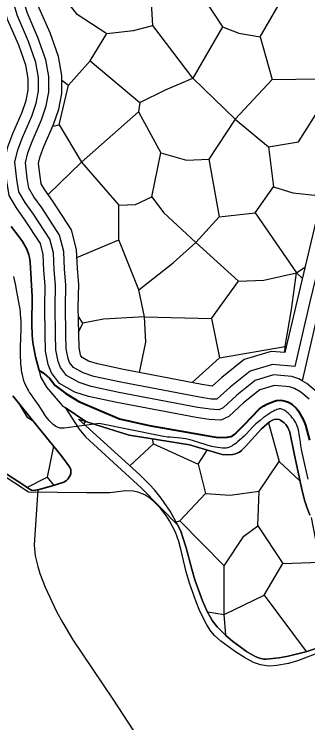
# Model space of a CAD drawing. Extents: x -64005 to -55000, y -89025 to -80000.
# Drawn here: x -55813 to -55529, y -88651 to -87966 of the extents above; entities that cross this region are included whole.
import ezdxf

# ---------------------------------------------------------------- set-up
doc = ezdxf.new("R2010")
doc.units = 0
doc.header["$LTSCALE"] = 32
doc.linetypes.add('DASH_DOUBLE_DOT', pattern=[9.2, 5, -1.2, 0.3, -1.2, 0.3, -1.2])
doc.linetypes.add('LONG_DASHED', pattern=[7.5, 6, -1.5])
for name, color, linetype, lineweight in [('19', 7, 'Continuous', 25), ('2', 7, 'Continuous', 25), ('24', 7, 'Continuous', 25), ('3', 7, 'Continuous', 25), ('39', 7, 'LONG_DASHED', 25), ('53', 7, 'DASH_DOUBLE_DOT', 25), ('6', 7, 'Continuous', 25), ('8', 7, 'Continuous', 25)]:
    doc.layers.add(name, color=color, linetype=linetype, lineweight=lineweight)

msp = doc.modelspace()

# ---------------------------------------------------------------- linework, layer by layer
at = {"layer": '19'}
for p, q in [((-55780.04, -88140.37), (-55747.58, -88109.28)), ((-55550.9, -88293.15), (-55550.79, -88287.28)), ((-55550.79, -88287.28), (-55549.7, -88287.93)), ((-55640.68, -88322.34), (-55614.2, -88298.3)), ((-55745.31, -88362.61), (-55743.9, -88359.86)), ((-55800.46, -88423.65), (-55781.06, -88413.73)), ((-55571.02, -88527.84), (-55530.34, -88582.53)), ((-55608.26, -88566.79), (-55609.76, -88546.79))]:
    msp.add_line(p, q, dxfattribs=at)
for points in [[(-55778.15, -87984.17), (-55788.49, -87960.16), (-55793, -87944.21), (-55801.89, -87911.81), (-55804.76, -87874.94), (-55806.71, -87847.27), (-55810.06, -87823.8), (-55810.36, -87814.22), (-55808.33, -87791.02), (-55812.03, -87769.24), (-55816.1, -87754.33), (-55825.02, -87732.48), (-55843.07, -87704.78), (-55861.94, -87680.87), (-55880.93, -87663.65), (-55905.67, -87647.29), (-55939.88, -87623.51), (-55959.74, -87608.02), (-55966.71, -87599.38), (-55978.35, -87587.34), (-55998.59, -87567.98), (-56024.34, -87555.11), (-56042.69, -87553.33), (-56051.83, -87551.3)], [(-55453.6, -87878.75), (-55452.49, -87879.02), (-55451.56, -87879.59), (-55451.15, -87880.61), (-55458.3, -87909.68), (-55474.64, -87976.35), (-55496.93, -88064.92), (-55509.07, -88110.23), (-55520.98, -88166.48), (-55539.27, -88242.69), (-55550.95, -88293.35)], [(-55629.46, -87950.37), (-55611.39, -87978.12), (-55595.54, -87984.3), (-55574.85, -87987.82), (-55549.31, -87943.76), (-55548.44, -87902.79)], [(-55761.13, -87954.78), (-55752.74, -87965.35), (-55723.25, -87984.74), (-55697.28, -87981.66), (-55678.78, -87976.81), (-55680.53, -87943.76), (-55683.62, -87904.11)], [(-55611.39, -87978.12), (-55640.06, -88027.78), (-55678.78, -87976.81)], [(-55748.71, -88295.48), (-55750.1, -88288.31), (-55750.42, -88275.15), (-55750.8, -88249.04), (-55750.4, -88227.46), (-55751.6, -88211.92), (-55752.45, -88193.64), (-55757.37, -88174.49), (-55775.55, -88146.78), (-55783.23, -88135.82), (-55786.69, -88129.98), (-55787.82, -88122.95), (-55789.25, -88110.47), (-55787.76, -88103.67), (-55783.99, -88093.96), (-55774.66, -88072.58), (-55769.74, -88057.75), (-55766.74, -88042.82), (-55766.74, -88025.25), (-55770.09, -88007.06), (-55778.15, -87984.17)], [(-55766.74, -88029.98), (-55760.35, -88034.82), (-55739.2, -88011.03), (-55723.25, -87984.74)], [(-55574.85, -87987.82), (-55563.43, -88029.09), (-55517.64, -88028.65)], [(-55739.2, -88011.03), (-55691.21, -88051.56), (-55666.56, -88039.22), (-55640.06, -88027.78)], [(-55640.06, -88027.78), (-55599.1, -88067.42), (-55563.43, -88029.09)], [(-55775.36, -88074.18), (-55769.15, -88073.16), (-55760.35, -88034.82)], [(-55691.21, -88051.56), (-55692.53, -88060.38), (-55670.95, -88100.03), (-55646.3, -88107.08), (-55624.64, -88106.19)], [(-55599.1, -88067.42), (-55566.97, -88094.3), (-55537.9, -88089.46), (-55515, -88053.32)], [(-55769.15, -88073.16), (-55747.58, -88109.28), (-55692.53, -88060.38)], [(-55599.1, -88067.42), (-55624.64, -88106.19), (-55614.52, -88162.15), (-55579.73, -88158.19), (-55562.12, -88133.07)], [(-55566.97, -88094.3), (-55562.12, -88133.07), (-55543.18, -88138.8), (-55518.97, -88141.44), (-55515.08, -88138.61)], [(-55747.58, -88109.28), (-55711.46, -88150.7), (-55695.62, -88150.25), (-55679.75, -88142.76), (-55670.95, -88100.03)], [(-55679.75, -88142.76), (-55668.3, -88157.74), (-55637.05, -88186.82), (-55614.52, -88162.15)], [(-55752.09, -88201.46), (-55711.46, -88184.18), (-55711.46, -88150.7)], [(-55579.73, -88158.19), (-55539.66, -88216.34), (-55531.61, -88210.79)], [(-55686.84, -88258.66), (-55692.13, -88232.65), (-55711.46, -88184.18)], [(-55692.13, -88232.65), (-55659.11, -88206.66), (-55637.05, -88186.82)], [(-55637.05, -88186.82), (-55595.71, -88224.29), (-55571.48, -88223.4), (-55539.66, -88216.34)], [(-55622.12, -88260.4), (-55614.2, -88298.3), (-55550.79, -88287.28), (-55544.62, -88251.6), (-55539.66, -88216.34), (-55534.12, -88221.22)], [(-55686.84, -88258.66), (-55622.12, -88260.4), (-55595.71, -88224.29)], [(-55750.44, -88273.49), (-55746.49, -88264.82), (-55750.66, -88258.56)], [(-55691.49, -88312.7), (-55685.53, -88283.33), (-55686.84, -88258.66), (-55726.48, -88260.84), (-55746.49, -88264.82)], [(-55550.95, -88293.35), (-55564.23, -88292.19), (-55590.51, -88300.03), (-55612.06, -88317.37), (-55621.22, -88325.74), (-55631.28, -88324.12), (-55707.04, -88309.75), (-55732.38, -88304.32), (-55740.98, -88301.55), (-55747.09, -88298.12), (-55748.26, -88296.55), (-55748.71, -88295.48)], [(-55814.11, -88335.14), (-55790.05, -88365.14), (-55767.41, -88392.87), (-55759.2, -88403.91), (-55758.09, -88406.48), (-55758.03, -88410.34), (-55758.63, -88412.12), (-55760.84, -88415.59), (-55762.28, -88417.05), (-55764.86, -88418.64), (-55777.03, -88422.6), (-55788.92, -88425.71), (-55793.7, -88426.7), (-55795.99, -88426.28), (-55798.94, -88424.69), (-55804.49, -88420.9), (-55823.52, -88408.54)], [(-55808.22, -88342.48), (-55800.65, -88355.58), (-55795.05, -88358.9)], [(-55750.65, -88357.76), (-55701.55, -88373.05), (-55683.19, -88376.17), (-55643.3, -88382.39), (-55611.76, -88391.96), (-55606.46, -88392.3), (-55601.21, -88391.91), (-55598.61, -88391.35), (-55594.99, -88389.64), (-55592.87, -88387.95), (-55588.98, -88384.06), (-55573.62, -88367.14), (-55565.81, -88360.37), (-55562.93, -88358.69), (-55561.3, -88358.12), (-55558.8, -88357.73), (-55556.45, -88358.06), (-55555.39, -88358.55), (-55551.8, -88361.26), (-55550.19, -88362.89), (-55548.16, -88365.65), (-55546.28, -88370.27), (-55542.12, -88390.83), (-55535.08, -88424.16), (-55532.08, -88435.99), (-55530.19, -88441.8), (-55526.75, -88450.46)], [(-55497.7, -88571.77), (-55530.88, -88582.71), (-55547.81, -88587.02), (-55556.36, -88588.61), (-55569.11, -88589.85), (-55571.3, -88589.78), (-55575.6, -88588.91), (-55579.81, -88587.23), (-55588.02, -88582.29), (-55601.76, -88572.31), (-55607.99, -88567.07), (-55616.35, -88558.58), (-55621.17, -88552.33), (-55623.33, -88548.98), (-55626.23, -88543.64), (-55630.67, -88533.53), (-55637.99, -88512.97), (-55641.02, -88502.82), (-55646.37, -88482.31), (-55649.54, -88472.17), (-55651.43, -88467.17), (-55654.53, -88460.16), (-55661.89, -88446.72), (-55670.62, -88434.12), (-55677.09, -88426.22), (-55681.66, -88421.19), (-55691.33, -88411.71), (-55750.65, -88357.76)], [(-55566.87, -88361.29), (-55556.48, -88398.76), (-55536.52, -88417.33)], [(-55701, -88402.91), (-55678.05, -88381.57), (-55679.01, -88376.82)], [(-55678.05, -88381.57), (-55634.89, -88401.39), (-55626.03, -88387.63)], [(-55774.84, -88383.77), (-55781.06, -88413.73), (-55774.37, -88421.74)], [(-55634.89, -88401.39), (-55627.83, -88429.59), (-55604.04, -88431.36), (-55575.86, -88427.39), (-55556.48, -88398.76)], [(-55656.2, -88457.1), (-55652.48, -88456.03), (-55627.83, -88429.59)], [(-55609.76, -88499.65), (-55590.83, -88471.01), (-55577.19, -88460.88), (-55575.86, -88427.39)], [(-55625.93, -88544.19), (-55609.76, -88546.79), (-55609.76, -88499.65), (-55652.48, -88456.03)], [(-55577.19, -88460.88), (-55552.96, -88497.45), (-55516.85, -88496.12), (-55525.39, -88452.67)], [(-55609.76, -88546.79), (-55571.02, -88527.84), (-55552.96, -88497.45)]]:
    msp.add_lwpolyline(points, dxfattribs=at)
at = {"layer": '2', "lineweight": 35}
msp.add_lwpolyline([(-55788.64, -88310.51), (-55792.25, -88297.36), (-55794.73, -88283.43), (-55795.43, -88276.39), (-55795.73, -88265.79), (-55795.27, -88239.02), (-55797.42, -88205.72), (-55797.99, -88201.45), (-55798.67, -88198.7), (-55800.66, -88193.39), (-55804.9, -88185.82), (-55808.32, -88180.96), (-55815.82, -88171.42)], dxfattribs=at)
at = {"layer": '2'}
for points in [[(-55763.46, -88346.49), (-55749.83, -88367.26), (-55743.91, -88374.67), (-55689.75, -88424.33), (-55654.53, -88460.16), (-55651.43, -88467.17), (-55649.54, -88472.17), (-55646.37, -88482.31), (-55641.02, -88502.82), (-55637.99, -88512.97), (-55630.67, -88533.53), (-55626.23, -88543.64), (-55623.33, -88548.98), (-55621.17, -88552.33), (-55616.35, -88558.58), (-55607.99, -88567.07), (-55601.76, -88572.31), (-55588.02, -88582.29), (-55579.81, -88587.23), (-55575.6, -88588.91), (-55571.3, -88589.78), (-55569.11, -88589.85), (-55556.36, -88588.61), (-55547.81, -88587.02), (-55530.88, -88582.71), (-55497.7, -88571.77)], [(-55790.07, -88425.95), (-55793.27, -88474.49), (-55793.39, -88479.69), (-55792.41, -88490.01), (-55790.07, -88500.22), (-55787.94, -88506.96), (-55782.72, -88520.28), (-55771.82, -88543.63), (-55765.85, -88554.79), (-55756.05, -88571.12), (-55717.31, -88628.49), (-55688.34, -88673.06), (-55674.73, -88695.85), (-55666.35, -88711.47), (-55662.42, -88719.45), (-55656.93, -88731.67), (-55655.3, -88736.19), (-55653.23, -88745.52), (-55650.87, -88764.61), (-55648.87, -88773.95), (-55645.39, -88785.46)]]:
    msp.add_lwpolyline(points, dxfattribs=at)
at = {"layer": '24'}
msp.add_lwpolyline([(-55512.27, -88581.4), (-55538.81, -88591.4), (-55547.58, -88593.98), (-55558.8, -88596.09), (-55565.5, -88596.47), (-55568.8, -88596.35), (-55574.63, -88595.39), (-55581.41, -88593.04), (-55590.19, -88588.39), (-55598.8, -88582.75), (-55612.83, -88572.51), (-55618.98, -88566.85), (-55622.63, -88562.66), (-55626.63, -88556.78), (-55633.24, -88543.54), (-55636.85, -88534.54), (-55643.32, -88516.28), (-55646.52, -88505.47), (-55651.59, -88483.48), (-55653.63, -88476.17), (-55656.92, -88467.12), (-55662.44, -88456.15), (-55665.8, -88450.84), (-55671.55, -88443.39), (-55678.07, -88436.9), (-55681.61, -88434.14), (-55686.59, -88431.04), (-55693.21, -88428.3), (-55697.38, -88427.33), (-55704.69, -88426.99), (-55720.22, -88428.85), (-55742.71, -88428.91), (-55799.03, -88428.18), (-55825.3, -88410.83)], dxfattribs=at)
at = {"layer": '3'}
for points in [[(-55788.64, -88310.51), (-55787.34, -88316.76), (-55781.49, -88326.75), (-55766.39, -88344.54), (-55763.46, -88346.49)], [(-55527.13, -88378.03), (-55531.17, -88363.5), (-55532.87, -88358.81), (-55537.68, -88349.96), (-55539.67, -88347.31), (-55544.71, -88342.93), (-55547.49, -88341.31), (-55549.39, -88340.5), (-55553.3, -88339.54), (-55555.25, -88339.39), (-55559.23, -88339.75), (-55562.16, -88340.59), (-55568.52, -88343.21), (-55571.48, -88344.81), (-55575.43, -88347.88), (-55590.8, -88363.5), (-55599.39, -88372.35), (-55601.53, -88373.85), (-55603.18, -88374.5), (-55606.68, -88375.21), (-55613.82, -88375.59), (-55617.35, -88375.22), (-55627.25, -88373.4), (-55682.36, -88363.98), (-55711.1, -88357.49), (-55750.31, -88340.64), (-55762.73, -88332.84), (-55773.21, -88325.29), (-55778.32, -88318.46), (-55784.41, -88312.86), (-55788.64, -88310.51)], [(-55788.64, -88310.51), (-55787.34, -88316.76), (-55781.49, -88326.75), (-55766.39, -88344.54), (-55763.46, -88346.49)], [(-55542.12, -88390.83), (-55546.28, -88370.27), (-55548.16, -88365.65), (-55550.19, -88362.89), (-55551.8, -88361.26), (-55555.39, -88358.55), (-55556.45, -88358.06), (-55558.8, -88357.73), (-55561.3, -88358.12), (-55562.93, -88358.69), (-55565.81, -88360.37), (-55573.62, -88367.14), (-55588.98, -88384.06), (-55592.87, -88387.95), (-55594.99, -88389.64), (-55598.61, -88391.35), (-55601.21, -88391.91), (-55606.46, -88392.3), (-55611.76, -88391.96), (-55643.3, -88382.39), (-55683.19, -88376.17), (-55701.55, -88373.05), (-55726.34, -88365.33), (-55743.39, -88359.85), (-55763.46, -88346.49)], [(-55763.46, -88346.49), (-55743.39, -88359.85), (-55726.34, -88365.33), (-55701.55, -88373.05), (-55683.19, -88376.17), (-55643.3, -88382.39), (-55611.76, -88391.96), (-55606.46, -88392.3), (-55601.21, -88391.91)], [(-55601.21, -88391.91), (-55598.61, -88391.35), (-55594.99, -88389.64), (-55592.87, -88387.95), (-55588.98, -88384.06), (-55573.62, -88367.14), (-55565.81, -88360.37), (-55562.93, -88358.69), (-55561.3, -88358.12), (-55558.8, -88357.73), (-55556.45, -88358.06), (-55555.39, -88358.55), (-55551.8, -88361.26), (-55550.19, -88362.89), (-55548.16, -88365.65), (-55546.28, -88370.27), (-55542.12, -88390.83)], [(-55526.75, -88450.46), (-55530.19, -88441.8), (-55532.08, -88435.99), (-55535.08, -88424.16), (-55542.12, -88390.83)], [(-55542.12, -88390.83), (-55535.08, -88424.16), (-55532.08, -88435.99), (-55530.19, -88441.8), (-55526.75, -88450.46)]]:
    msp.add_lwpolyline(points, dxfattribs=at)
at = {"layer": '3', "lineweight": 40}
msp.add_lwpolyline([(-55788.64, -88310.51), (-55784.41, -88312.86), (-55778.32, -88318.46), (-55773.21, -88325.29), (-55762.73, -88332.84), (-55750.31, -88340.64), (-55711.1, -88357.49), (-55682.36, -88363.98), (-55627.25, -88373.4), (-55617.35, -88375.22), (-55613.82, -88375.59), (-55606.68, -88375.21), (-55603.18, -88374.5), (-55601.53, -88373.85), (-55599.39, -88372.35), (-55590.8, -88363.5), (-55575.43, -88347.88), (-55571.48, -88344.81), (-55568.52, -88343.21), (-55562.16, -88340.59), (-55559.23, -88339.75), (-55555.25, -88339.39), (-55553.3, -88339.54), (-55549.39, -88340.5), (-55547.49, -88341.31), (-55544.71, -88342.93), (-55539.67, -88347.31), (-55537.68, -88349.96), (-55532.87, -88358.81), (-55531.17, -88363.5), (-55527.13, -88378.03)], dxfattribs=at)
at = {"layer": '39'}
for points in [[(-55799.11, -87992.37), (-55809.74, -87967.7), (-55814.67, -87950.25), (-55824.16, -87915.7), (-55827.2, -87876.6), (-55829.1, -87849.65), (-55832.51, -87825.74), (-55832.89, -87813.59), (-55830.99, -87791.95), (-55834.03, -87774.11), (-55837.45, -87761.58), (-55845.04, -87742.97), (-55861.36, -87717.93), (-55878.44, -87696.29), (-55894.77, -87681.48), (-55918.3, -87665.92), (-55953.23, -87641.63), (-55975.62, -87624.17), (-55983.59, -87614.3), (-55994.22, -87603.29), (-56011.69, -87586.6), (-56030.68, -87577.11), (-56046.24, -87575.59), (-56061.28, -87572.24)], [(-55447.35, -87959.51), (-55452.8, -87981.76), (-55475.15, -88070.57), (-55487.17, -88115.47), (-55499.03, -88171.43), (-55517.37, -88247.84), (-55534.19, -88320.78)], [(-55770.35, -88302.01), (-55772.55, -88290.76), (-55772.92, -88275.58), (-55773.3, -88249.01), (-55772.92, -88228.13), (-55774.06, -88213.31), (-55774.82, -88196.99), (-55778.23, -88183.71), (-55794.18, -88159.41), (-55802.15, -88148.02), (-55808.22, -88137.78), (-55810.12, -88126.01), (-55812.02, -88109.3), (-55809.36, -88097.16), (-55804.8, -88085.39), (-55795.69, -88064.51), (-55791.52, -88051.98), (-55789.24, -88040.6), (-55789.24, -88027.31), (-55791.9, -88012.87), (-55799.11, -87992.37)], [(-55534.19, -88320.78), (-55537.49, -88318.8), (-55544.36, -88316.51), (-55561.91, -88314.99), (-55579.85, -88320.33), (-55597.4, -88334.45), (-55610.75, -88346.66), (-55614.95, -88348.57), (-55623.35, -88348.2), (-55635.17, -88346.29), (-55711.5, -88331.8), (-55738.2, -88326.08), (-55750.03, -88322.27), (-55762.24, -88315.4), (-55767.97, -88307.77), (-55770.35, -88302.01)], [(-55139.49, -88552.66), (-55166.2, -88540.07), (-55202.45, -88527.11), (-55242.91, -88512.99), (-55270, -88499.25), (-55290.22, -88491.24), (-55340.21, -88478.27), (-55349.37, -88474.08), (-55357, -88463.77), (-55372.26, -88442.8), (-55395.54, -88429.06), (-55414.24, -88425.64), (-55435.62, -88424.11), (-55461.56, -88427.54), (-55482.17, -88427.16), (-55489.42, -88425.64), (-55493.61, -88416.1), (-55498.19, -88394.73), (-55507.35, -88353.52), (-55519.56, -88331.77), (-55529.86, -88323.38), (-55534.19, -88320.78)]]:
    msp.add_lwpolyline(points, dxfattribs=at)
at = {"layer": '53'}
for points in [[(-55813.53, -88219.64), (-55812.79, -88222.81), (-55812.01, -88226.45), (-55811.18, -88230.64), (-55807.99, -88248.16), (-55807.46, -88251.28), (-55807.06, -88254.41), (-55806.86, -88256.5), (-55806.65, -88259.3), (-55806.49, -88263.05), (-55806.42, -88268.06), (-55806.45, -88270.94), (-55806.66, -88278.62), (-55806.97, -88288.88), (-55807.01, -88294.73), (-55806.96, -88297.85), (-55806.83, -88301.16), (-55806.58, -88304.69), (-55806.18, -88308.44), (-55805.91, -88310.37), (-55805.59, -88312.36), (-55805.19, -88314.4), (-55804.72, -88316.51), (-55804.08, -88318.89), (-55803.32, -88321.2), (-55802.74, -88322.7), (-55801.91, -88324.68), (-55800.67, -88327.25), (-55799.9, -88328.7), (-55798.97, -88330.34), (-55797.86, -88332.19), (-55796.51, -88334.29), (-55794.89, -88336.68), (-55792.94, -88339.41), (-55790.62, -88342.55), (-55788.97, -88344.83), (-55787.34, -88347.24), (-55784.04, -88352.19)], [(-55536.02, -88379.98), (-55536.71, -88374.12), (-55537.03, -88371.93), (-55537.39, -88370.02), (-55537.77, -88368.34), (-55538.16, -88366.88), (-55538.57, -88365.6), (-55538.98, -88364.48), (-55539.37, -88363.51), (-55540.17, -88361.79), (-55540.86, -88360.51), (-55541.43, -88359.55), (-55542.39, -88358.1), (-55543.47, -88356.66), (-55545.07, -88354.74), (-55546.53, -88353.15), (-55547.85, -88351.86), (-55549.02, -88350.83), (-55550.06, -88350.03), (-55550.98, -88349.41), (-55551.78, -88348.95), (-55552.49, -88348.6), (-55553.1, -88348.34), (-55554.18, -88348.01), (-55554.98, -88347.87), (-55555.58, -88347.83), (-55556.47, -88347.88), (-55557.35, -88348.06), (-55558.63, -88348.48), (-55559.84, -88348.95), (-55560.97, -88349.44), (-55562.03, -88349.96), (-55564.01, -88351.04), (-55565.75, -88352.1), (-55567.27, -88353.1), (-55569.92, -88355), (-55571.91, -88356.51), (-55574.88, -88358.87), (-55577.84, -88361.28), (-55578.93, -88362.2), (-55580.85, -88363.97), (-55582.42, -88365.54), (-55585.01, -88368.32), (-55588.83, -88372.48), (-55590.85, -88374.52), (-55591.92, -88375.51), (-55593.04, -88376.49), (-55596.74, -88379.64), (-55598.16, -88380.8), (-55599.42, -88381.77), (-55600.54, -88382.57), (-55601.53, -88383.21), (-55602.41, -88383.74), (-55603.19, -88384.15), (-55604.58, -88384.8), (-55605.63, -88385.18), (-55606.43, -88385.41), (-55607.65, -88385.64), (-55608.89, -88385.75), (-55610.14, -88385.76), (-55611.34, -88385.73), (-55613.68, -88385.55), (-55615.88, -88385.26), (-55617.94, -88384.9), (-55619.87, -88384.48), (-55621.69, -88384.04), (-55625.1, -88383.1), (-55628.1, -88382.18), (-55633.34, -88380.49), (-55637.29, -88379.25), (-55640.26, -88378.39), (-55642.49, -88377.8), (-55644.17, -88377.4), (-55646.69, -88376.89), (-55649.22, -88376.5), (-55652.03, -88376.17), (-55661.9, -88375.24), (-55664.36, -88374.97), (-55668.04, -88374.49), (-55669.87, -88374.19), (-55671.69, -88373.85), (-55730.52, -88361.96), (-55764.58, -88366.42), (-55765.66, -88366.51), (-55766.68, -88366.52), (-55767.65, -88366.44), (-55768.56, -88366.28), (-55769.43, -88366.07), (-55770.25, -88365.81), (-55771.03, -88365.5), (-55771.77, -88365.15), (-55772.47, -88364.77), (-55773.8, -88363.93), (-55775.01, -88363.01), (-55776.12, -88362.05), (-55777.13, -88361.07), (-55778.05, -88360.09), (-55778.9, -88359.12), (-55780.46, -88357.2), (-55781.78, -88355.43), (-55784.04, -88352.19)], [(-55528.45, -88415.82), (-55531.63, -88401.44), (-55534.87, -88387.06), (-55535.27, -88385.14), (-55535.58, -88383.34), (-55536.02, -88379.98)]]:
    msp.add_lwpolyline(points, dxfattribs=at)
at = {"layer": '6', "lineweight": 35}
for points in [[(-55790.07, -88425.95), (-55777.03, -88422.6), (-55764.86, -88418.64), (-55762.28, -88417.05), (-55760.84, -88415.59), (-55758.63, -88412.12), (-55758.03, -88410.34), (-55758.09, -88406.48), (-55759.2, -88403.91), (-55767.41, -88392.87), (-55790.05, -88365.14), (-55814.11, -88335.14)], [(-55790.07, -88425.95), (-55793.7, -88426.7), (-55795.99, -88426.28), (-55798.94, -88424.69), (-55804.49, -88420.9), (-55823.52, -88408.54), (-55829.45, -88403.92), (-55832.23, -88401.37), (-55840.04, -88393.39), (-55853.2, -88379.16)]]:
    msp.add_lwpolyline(points, dxfattribs=at)
at = {"layer": '8'}
for points in [[(-55789.79, -87988.72), (-55800.3, -87964.35), (-55805.04, -87947.56), (-55814.26, -87913.97), (-55817.23, -87875.86), (-55819.15, -87848.59), (-55822.53, -87824.88), (-55822.88, -87813.87), (-55820.92, -87791.54), (-55824.25, -87771.94), (-55827.96, -87758.35), (-55836.14, -87738.31), (-55853.23, -87712.08), (-55871.11, -87689.43), (-55888.62, -87673.56), (-55912.69, -87657.64), (-55947.3, -87633.58), (-55968.56, -87616.99), (-55976.09, -87607.67), (-55987.17, -87596.2), (-56005.87, -87578.32), (-56027.86, -87567.34), (-56044.66, -87565.7), (-56057.07, -87562.94)], [(-55760.74, -88299.08), (-55762.57, -88289.67), (-55762.92, -88275.39), (-55763.3, -88249.03), (-55762.91, -88227.83), (-55764.08, -88212.69), (-55764.88, -88195.5), (-55768.96, -88179.61), (-55785.9, -88153.8), (-55793.74, -88142.6), (-55798.65, -88134.31), (-55800.21, -88124.65), (-55801.9, -88109.82), (-55799.76, -88100.05), (-55795.55, -88089.2), (-55786.34, -88068.1), (-55781.84, -88054.55), (-55779.24, -88041.59), (-55779.24, -88026.39), (-55782.21, -88010.29), (-55789.79, -87988.72)], [(-55541.21, -88306.75), (-55562.94, -88304.86), (-55584.59, -88311.31), (-55603.92, -88326.86), (-55616.33, -88338.21), (-55616.9, -88338.47), (-55622.32, -88338.23), (-55633.44, -88336.44), (-55709.52, -88322), (-55735.62, -88316.41), (-55746.01, -88313.06), (-55755.51, -88307.72), (-55759.21, -88302.78), (-55760.74, -88299.08)]]:
    msp.add_lwpolyline(points, dxfattribs=at)
at = {"layer": '8', "linetype": 'LONG_DASHED'}
for points in [[(-55808.43, -87996.03), (-55819.18, -87971.06), (-55824.3, -87952.94), (-55834.06, -87917.43), (-55837.17, -87877.34), (-55839.05, -87850.71), (-55842.49, -87826.6), (-55842.9, -87813.31), (-55841.06, -87792.36), (-55843.81, -87776.27), (-55846.94, -87764.8), (-55853.94, -87747.64), (-55869.49, -87723.77), (-55885.77, -87703.14), (-55900.92, -87689.4), (-55923.91, -87674.2), (-55959.16, -87649.68), (-55982.68, -87631.35), (-55991.09, -87620.93), (-56001.27, -87610.39), (-56017.52, -87594.87), (-56033.5, -87586.88), (-56047.82, -87585.48), (-56065.48, -87581.55)], [(-55423.13, -87857.93), (-55426.06, -87860.3), (-55431.5, -87865.2), (-55435.04, -87868.97), (-55437.12, -87873.39), (-55438.67, -87877.66), (-55446.12, -87912.48), (-55462.51, -87979.35), (-55484.83, -88068.06), (-55496.9, -88113.14), (-55508.79, -88169.23), (-55527.1, -88245.55), (-55541.21, -88306.75)], [(-55779.96, -88304.93), (-55782.53, -88291.85), (-55782.92, -88275.77), (-55783.3, -88248.99), (-55782.93, -88228.42), (-55784.04, -88213.94), (-55784.76, -88198.48), (-55787.5, -88187.81), (-55802.46, -88165.03), (-55810.56, -88153.45), (-55817.79, -88141.26), (-55820.03, -88127.37), (-55822.14, -88108.78), (-55818.96, -88094.27), (-55814.05, -88081.58), (-55805.04, -88060.92), (-55801.2, -88049.41), (-55799.24, -88039.61), (-55799.24, -88028.22), (-55801.59, -88015.46), (-55808.43, -87996.03)], [(-55527.35, -88338.32), (-55535.62, -88331.59), (-55541.69, -88327.94), (-55546.4, -88326.37), (-55560.88, -88325.12), (-55575.11, -88329.35), (-55590.88, -88342.04), (-55605.17, -88355.11), (-55613, -88358.67), (-55624.38, -88358.16), (-55636.91, -88356.14), (-55713.47, -88341.61), (-55740.79, -88335.75), (-55754.06, -88331.48), (-55768.98, -88323.08), (-55776.72, -88312.76), (-55779.96, -88304.93)]]:
    msp.add_lwpolyline(points, dxfattribs=at)

doc.saveas('drawing.dxf')
